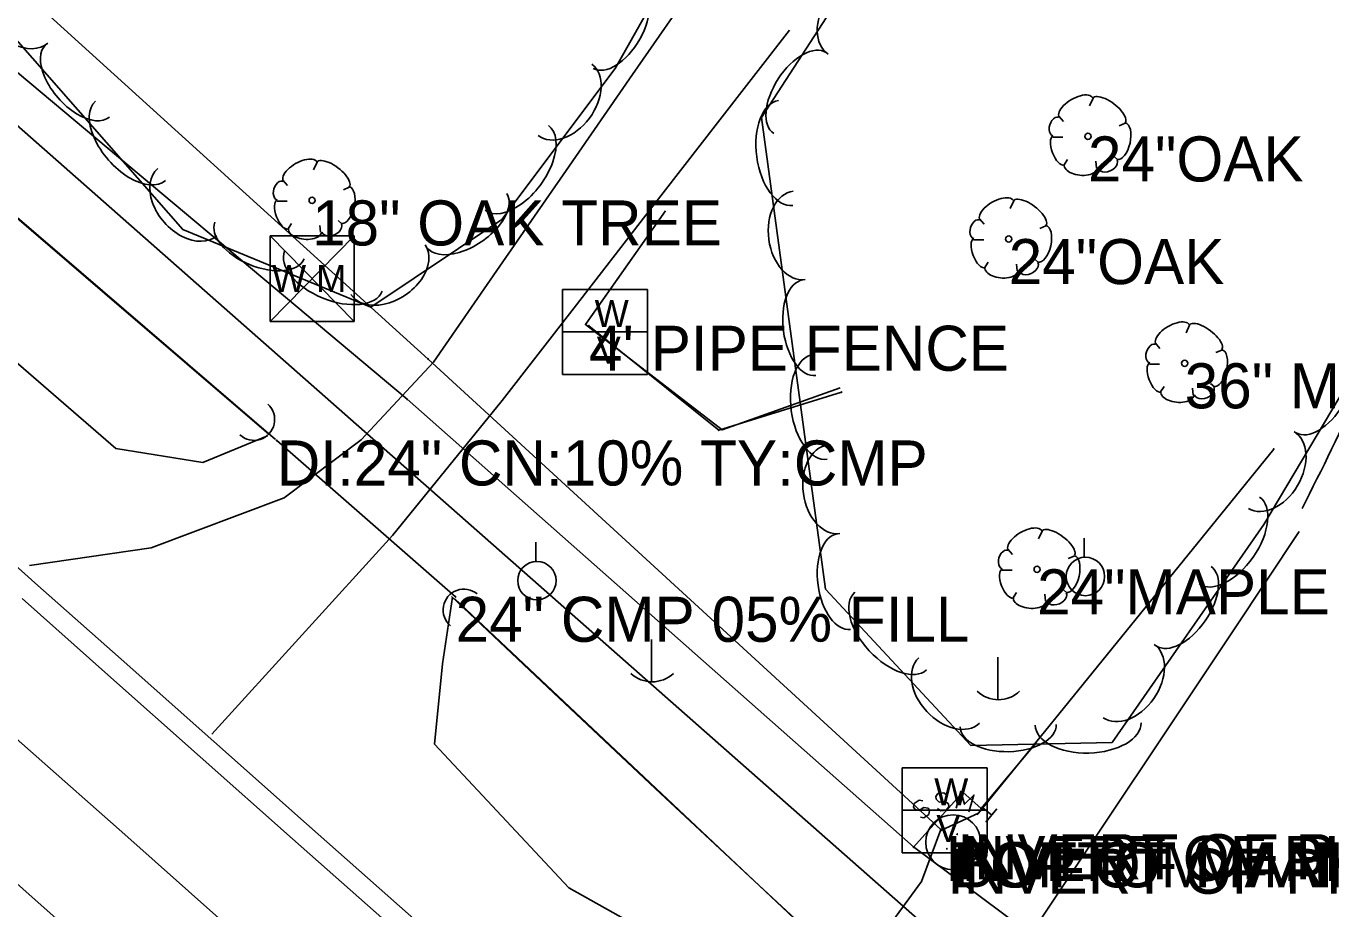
# Model space of a CAD drawing. Extents: x 1441650 to 1491889, y 345904 to 358319.
# Drawn here: x 1444464.6 to 1444609.3, y 355477.9 to 355575.8 of the extents above; entities that cross this region are included whole.
import ezdxf

# ---------------------------------------------------------------- set-up
doc = ezdxf.new("R2010")
doc.units = 0
for name, color, linetype in [('S_CROSS_DRAIN', 7, 'Continuous'), ('S_CROSS_DRAIN_ANNOT', 7, 'Continuous'), ('S_DITCHLINE', 7, 'Continuous'), ('S_DRG_PT_SYM', 7, 'Continuous'), ('S_EDGE_PAVEMENT', 7, 'Continuous'), ('S_FENCE', 7, 'Continuous'), ('S_FENCE_ANNOT', 7, 'Continuous'), ('S_GAS_UTILITIES', 7, 'Continuous'), ('S_GRAVEL_ROAD', 7, 'Continuous'), ('S_MANHOLE_ANNOT', 7, 'Continuous'), ('S_MSC_PT_SYM', 7, 'Continuous'), ('S_PARKING', 7, 'Continuous'), ('S_PAVEMENT_CROWN', 7, 'Continuous'), ('S_SANITARY_SEWER', 7, 'Continuous'), ('S_SANITARY_SEWER_ANNOT', 7, 'Continuous'), ('S_SHOULDER', 7, 'Continuous'), ('S_STREAM', 7, 'Continuous'), ('S_TREE', 7, 'Continuous'), ('S_TREE_ANNOT', 7, 'Continuous'), ('S_UTILITY_POLE', 7, 'Continuous'), ('S_UTL_PT_SYM', 7, 'Continuous'), ('S_WATER_UTILITIES', 7, 'Continuous')]:
    doc.layers.add(name, color=color, linetype=linetype)

msp = doc.modelspace()

# ---------------------------------------------------------------- linework, layer by layer
at = {"layer": 'S_CROSS_DRAIN'}
msp.add_line((1444492.36, 355529.85), (1444512.21, 355512.51), dxfattribs=at)
for centre, start, end in [((1444489.83, 355532.16), 227.3646, 47.6938), ((1444513.12, 355511.06), 50.0229, 230.3521)]:
    msp.add_arc(centre, 2.3, start, end, dxfattribs=at)
at = {"layer": 'S_DITCHLINE'}
for points in [[(1444395.59, 355611.65), (1444396.14, 355601.78), (1444408.25, 355590.05), (1444420.35, 355578.32), (1444432.45, 355566.6), (1444444.56, 355554.87), (1444459.53, 355541.9), (1444474.5, 355528.94), (1444484.17, 355527.4), (1444491.35, 355530.37)], [(1444397.05, 355612.03), (1444400.92, 355608.58), (1444414.46, 355596.88), (1444428, 355585.18), (1444441.54, 355573.49), (1444455.07, 355561.79), (1444473.29, 355546.16), (1444491.5, 355530.54)], [(1444556.39, 355470.76), (1444544.46, 355469.02), (1444538.48, 355472.52), (1444524.76, 355480.2), (1444509.85, 355496.17), (1444510.74, 355505.05), (1444511.87, 355512.46)], [(1444511.74, 355512.52), (1444523.06, 355501.86), (1444534.38, 355491.19), (1444545.38, 355480.97), (1444556.39, 355470.75)]]:
    msp.add_lwpolyline(points, dxfattribs=at)
at = {"layer": 'S_DRG_PT_SYM'}
for points in [[(1444492.36, 355529.85), (1444492.36, 355529.9), (1444492.36, 355529.85), (1444492.31, 355529.85), (1444492.36, 355529.85), (1444492.36, 355529.8), (1444492.36, 355529.85), (1444492.41, 355529.85)], [(1444512.21, 355512.51), (1444512.21, 355512.56), (1444512.21, 355512.51), (1444512.16, 355512.51), (1444512.21, 355512.51), (1444512.21, 355512.46), (1444512.21, 355512.51), (1444512.26, 355512.51)]]:
    msp.add_lwpolyline(points, dxfattribs=at)
at = {"layer": 'S_EDGE_PAVEMENT'}
for points in [[(1444464.13, 355512.31), (1444473.63, 355503.84), (1444483.87, 355494.75), (1444494.11, 355485.67), (1444504.35, 355476.58), (1444514.59, 355467.5), (1444524.1, 355459.08), (1444533.62, 355450.66), (1444543.14, 355442.24), (1444552.65, 355433.82), (1444562.94, 355424.71), (1444573.22, 355415.59), (1444583.5, 355406.48), (1444593.78, 355397.36), (1444603.61, 355388.68), (1444613.44, 355379.99), (1444623.27, 355371.31), (1444633.1, 355362.62), (1444651.75, 355346.2), (1444670.41, 355329.78), (1444679.99, 355321.29), (1444689.57, 355312.79), (1444699.16, 355304.3)], [(1444457.08, 355486.38), (1444467.54, 355477.13), (1444478, 355467.88), (1444488.46, 355458.63), (1444498.92, 355449.37), (1444517.63, 355432.82), (1444536.33, 355416.26), (1444546.68, 355407.08), (1444557.02, 355397.9), (1444567.36, 355388.72), (1444577.71, 355379.54), (1444587.61, 355370.75), (1444597.52, 355361.96), (1444607.43, 355353.17), (1444617.33, 355344.39), (1444626.73, 355336.12), (1444636.14, 355327.85), (1444645.54, 355319.59), (1444654.94, 355311.32), (1444673.25, 355295.07), (1444691.56, 355278.83), (1444702.18, 355269.47)]]:
    msp.add_lwpolyline(points, dxfattribs=at)
at = {"layer": 'S_FENCE'}
for p, q in [((1444527, 355542.58), (1444541.39, 355530.99)), ((1444541.39, 355530.99), (1444555.03, 355535.2))]:
    msp.add_line(p, q, dxfattribs=at)
for points in [[(1444535.5, 355555.33), (1444526.61, 355542.71), (1444541.79, 355531.02), (1444554.86, 355535.69)], [(1444535.5, 355555.33), (1444526.68, 355542.81)]]:
    msp.add_lwpolyline(points, dxfattribs=at)
at = {"layer": 'S_GAS_UTILITIES'}
msp.add_line((1443985.61, 355985.85), (1444831.24, 355240.87), dxfattribs=at)
at = {"layer": 'S_GRAVEL_ROAD'}
for points in [[(1444464.93, 355515.96), (1444478.42, 355517.94), (1444493.17, 355523.48), (1444501.71, 355529.9), (1444509.76, 355538.54), (1444517.12, 355549.17), (1444524.47, 355559.8), (1444531.83, 355570.43), (1444539.19, 355581.05)], [(1444485.16, 355497.28), (1444495.19, 355508.29), (1444505.21, 355519.31), (1444517.38, 355534.3), (1444525.34, 355544.57), (1444533.3, 355554.83), (1444541.27, 355565.1), (1444549.23, 355575.36)], [(1444573.79, 355471.75), (1444576.77, 355476.17), (1444584.02, 355487.07), (1444591.28, 355497.96), (1444598.54, 355508.85), (1444605.8, 355519.74)]]:
    msp.add_lwpolyline(points, dxfattribs=at)
at = {"layer": 'S_MSC_PT_SYM'}
for points in [[(1444527, 355542.58), (1444527, 355542.63), (1444527, 355542.58), (1444526.95, 355542.58), (1444527, 355542.58), (1444527, 355542.53), (1444527, 355542.58), (1444527.05, 355542.58)], [(1444555.03, 355535.2), (1444555.03, 355535.25), (1444555.03, 355535.2), (1444554.98, 355535.2), (1444555.03, 355535.2), (1444555.03, 355535.15), (1444555.03, 355535.2), (1444555.08, 355535.2)], [(1444541.39, 355530.99), (1444541.39, 355531.04), (1444541.39, 355530.99), (1444541.34, 355530.99), (1444541.39, 355530.99), (1444541.39, 355530.94), (1444541.39, 355530.99), (1444541.44, 355530.99)]]:
    msp.add_lwpolyline(points, dxfattribs=at)
at = {"layer": 'S_PARKING'}
msp.add_ellipse((1444346.13, 355656.28), major_axis=(193.25, 219.53), ratio=0.999991, start_param=4.958389, end_param=5.058734, dxfattribs=at)
at = {"layer": 'S_PAVEMENT_CROWN'}
msp.add_lwpolyline([(1444446.35, 355511.86), (1444465.04, 355495.38), (1444475.49, 355486.12), (1444485.94, 355476.86), (1444496.38, 355467.59), (1444506.83, 355458.33), (1444516.21, 355450.03), (1444525.59, 355441.73), (1444534.97, 355433.43), (1444544.35, 355425.13), (1444555.02, 355415.66), (1444565.69, 355406.2), (1444576.36, 355396.74), (1444587.03, 355387.27), (1444596.41, 355378.91), (1444605.8, 355370.56), (1444615.18, 355362.2), (1444624.56, 355353.84), (1444634.09, 355345.33), (1444643.62, 355336.82), (1444653.14, 355328.32), (1444662.67, 355319.81), (1444681.27, 355303.39), (1444699.87, 355286.98)], dxfattribs=at)
at = {"layer": 'S_SANITARY_SEWER'}
for p, q in [((1444417.64, 355621.87), (1444509.16, 355538.88)), ((1444509.16, 355538.88), (1444566.05, 355486.7)), ((1444570.21, 355488.51), (1444602.98, 355528.89)), ((1444563.62, 355489.96), (1444563.08, 355489.57)), ((1444564.05, 355489.88), (1444563.62, 355489.96)), ((1444570.05, 355488.33), (1444571.29, 355489.8)), ((1444563.08, 355489.57), (1444563, 355489.18)), ((1444563, 355489.18), (1444563.2, 355488.91)), ((1444563.2, 355488.91), (1444563.62, 355488.8)), ((1444563.62, 355488.8), (1444564.16, 355489.14)), ((1444564.16, 355489.14), (1444564.63, 355489.07)), ((1444564.71, 355488.37), (1444564.16, 355487.98)), ((1444564.63, 355489.07), (1444564.78, 355488.8)), ((1444564.78, 355488.8), (1444564.71, 355488.37)), ((1444566.1, 355486.61), (1444570.21, 355488.51)), ((1444570.71, 355489.11), (1444571.68, 355488.29)), ((1444572.26, 355488.99), (1444571.02, 355487.52)), ((1444564.16, 355487.98), (1444563.78, 355488.06)), ((1444566.05, 355486.7), (1444563.91, 355480.92)), ((1444563.91, 355480.92), (1444500.95, 355395.37))]:
    msp.add_line(p, q, dxfattribs=at)
for points in [[(1444566.72, 355490.5), (1444566.37, 355490.77), (1444565.71, 355490.69), (1444565.48, 355490.35), (1444565.52, 355490.04), (1444565.87, 355489.73), (1444566.49, 355489.84), (1444566.88, 355489.53), (1444566.92, 355489.22), (1444566.64, 355488.83), (1444566.02, 355488.76), (1444565.68, 355489.03)], [(1444569.16, 355488.64), (1444569.71, 355490.5), (1444568.66, 355489.49), (1444568.27, 355490.93), (1444567.73, 355489.07)]]:
    msp.add_lwpolyline(points, dxfattribs=at)
msp.add_circle((1444567.41, 355485.27), 3.05, dxfattribs=at)
at = {"layer": 'S_SHOULDER'}
msp.add_lwpolyline([(1444455.99, 355522.58), (1444465.54, 355514.07), (1444475.1, 355505.57), (1444485.39, 355496.44), (1444495.68, 355487.32), (1444505.97, 355478.19), (1444516.26, 355469.07)], dxfattribs=at)
at = {"layer": 'S_STREAM'}
for points in [[(1444396.21, 355612.47), (1444492.21, 355529.95)], [(1444512.07, 355512.31), (1444556.12, 355470.83)]]:
    msp.add_lwpolyline(points, dxfattribs=at)
at = {"layer": 'S_TREE'}
for p, q in [((1444582.92, 355567.83), (1444582.53, 355566.98)), ((1444579.12, 355565.81), (1444579.63, 355565.23)), ((1444586.49, 355565.04), (1444585.83, 355564.77)), ((1444578.46, 355563.49), (1444579.59, 355563.49)), ((1444496.84, 355560.73), (1444496.45, 355559.87)), ((1444579.63, 355560.31), (1444580.09, 355561.01)), ((1444583.31, 355560.04), (1444583.23, 355560.82)), ((1444585.71, 355560.93), (1444585.25, 355561.36)), ((1444493.04, 355558.71), (1444493.55, 355558.13)), ((1444500.41, 355557.94), (1444499.75, 355557.67)), ((1444492.39, 355556.39), (1444493.51, 355556.39)), ((1444574.13, 355556.44), (1444573.74, 355555.58)), ((1444493.55, 355553.21), (1444494.01, 355553.91)), ((1444497.23, 355552.94), (1444497.15, 355553.71)), ((1444499.63, 355553.83), (1444499.17, 355554.26)), ((1444570.33, 355554.42), (1444570.83, 355553.84)), ((1444577.69, 355553.65), (1444577.03, 355553.38)), ((1444569.67, 355552.1), (1444570.79, 355552.1)), ((1444570.83, 355548.92), (1444571.3, 355549.62)), ((1444574.51, 355548.65), (1444574.44, 355549.42)), ((1444576.92, 355549.54), (1444576.45, 355549.97)), ((1444593.64, 355542.65), (1444593.26, 355541.8)), ((1444589.85, 355540.64), (1444590.35, 355540.06)), ((1444597.21, 355539.86), (1444596.55, 355539.59)), ((1444589.19, 355538.31), (1444590.31, 355538.31)), ((1444596.43, 355535.75), (1444595.97, 355536.18)), ((1444590.35, 355535.13), (1444590.82, 355535.83)), ((1444594.03, 355534.86), (1444593.95, 355535.64)), ((1444577.28, 355519.8), (1444576.89, 355518.95)), ((1444573.48, 355517.78), (1444573.98, 355517.2)), ((1444580.84, 355517.01), (1444580.18, 355516.74)), ((1444572.82, 355515.46), (1444573.94, 355515.46)), ((1444573.98, 355512.28), (1444574.45, 355512.98)), ((1444580.07, 355512.9), (1444579.6, 355513.33)), ((1444577.66, 355512.01), (1444577.59, 355512.78))]:
    msp.add_line(p, q, dxfattribs=at)
for points in [[(1444557.01, 355725.91), (1444533.9, 355718.62), (1444518.05, 355707.28), (1444510.99, 355685.16), (1444493.44, 355661.38), (1444490.77, 355641.91), (1444506.42, 355640.53), (1444528.88, 355643.64), (1444546.39, 355640.04), (1444560.23, 355624.89), (1444529.91, 355571.12), (1444517.35, 355554.35), (1444502.79, 355544.64), (1444481.93, 355553.25), (1444445.1, 355595.23)], [(1444643.85, 355606.23), (1444628.8, 355565.78), (1444601.88, 355520.54), (1444585.03, 355496.34), (1444569.38, 355495.99), (1444553.26, 355513.36), (1444546.13, 355565.67), (1444558.31, 355584.45), (1444587.71, 355621.24), (1444608.59, 355622.62), (1444628.66, 355620.28), (1444641.87, 355608.62)]]:
    msp.add_lwpolyline(points, dxfattribs=at)
for centre in [(1444582.36, 355563.58), (1444496.28, 355556.48), (1444573.57, 355552.19), (1444593.09, 355538.41), (1444576.72, 355515.55)]:
    msp.add_circle(centre, 0.341, dxfattribs=at)
for centre, major_axis, ratio, start_param, end_param in [((1444463.68, 355577.66), (3.27, -3.73), 0.685309, 3.141757, 6.28335), ((1444556.25, 355576.88), (-2.7, -4.16), 0.685311, 3.141593, 6.283185), ((1444530.11, 355575.79), (2.63, 4.66), 0.540691, 3.141528, 6.28312), ((1444470.28, 355569.75), (3.52, -4.02), 0.540698, 3.14169, 6.283283), ((1444550.42, 355568.38), (-2.91, -4.49), 0.540699, 3.141593, 6.283185), ((1444524.33, 355567.64), (2.97, 3.97), 0.685557, 3.141268, 6.28286), ((1444581.03, 355566.79), (1.86, 1.08), 0.471018, 0, 3.141593), ((1444584.68, 355566.46), (-1.81, 1.36), 0.405113, 3.141593, 6.283186), ((1444476.13, 355563.08), (3.87, -4.41), 0.550078, 3.141693, 6.283286), ((1444548.81, 355561.74), (0.79, -5.81), 0.55008, 3.141593, 6.283185), ((1444578.79, 355564.67), (0.31, 1.03), 0.646762, 0, 3.141593), ((1444586.04, 355563.05), (0.46, 2.04), 0.482994, 3.141593, 6.283185), ((1444518.99, 355560.08), (3.52, 4.7), 0.550277, 3.141394, 6.282987), ((1444579.1, 355562.02), (-0.61, 1.6), 0.420543, 6.283185, 9.424777), ((1444494.95, 355559.68), (1.86, 1.08), 0.471018, 0, 3.141593), ((1444498.6, 355559.36), (-1.81, 1.36), 0.405113, 3.141593, 6.283186), ((1444584.51, 355560.53), (1.09, 0.46), 0.711534, 3.141592, 6.283185), ((1444482.43, 355556.29), (3.27, -3.73), 0.685309, 3.141757, 6.28335), ((1444581.56, 355560.24), (-1.83, 0.19), 0.529943, 0, 3.141593), ((1444492.71, 355557.57), (0.31, 1.03), 0.646762, 0, 3.141593), ((1444499.96, 355555.95), (0.46, 2.04), 0.482994, 3.141593, 6.283185), ((1444493.02, 355554.92), (-0.61, 1.6), 0.420543, 6.283185, 9.424777), ((1444513.43, 355554.28), (4.45, 2.97), 0.540693, 3.141584, 6.283177), ((1444550.32, 355552.6), (0.67, -4.91), 0.685311, 3.141593, 6.283185), ((1444572.23, 355555.39), (1.86, 1.08), 0.471018, 0, 3.141593), ((1444575.89, 355555.07), (-1.81, 1.36), 0.405113, 3.141593, 6.283186), ((1444490.45, 355552.03), (4.94, -2.04), 0.540685, 3.141593, 6.283185), ((1444498.44, 355553.43), (1.09, 0.46), 0.711534, 3.141592, 6.283185), ((1444570, 355553.28), (0.31, 1.03), 0.646762, 0, 3.141593), ((1444577.24, 355551.66), (0.46, 2.04), 0.482994, 3.141593, 6.283185), ((1444495.48, 355553.14), (-1.83, 0.19), 0.529943, 0, 3.141593), ((1444570.3, 355550.63), (-0.61, 1.6), 0.420543, 6.283185, 9.424777), ((1444498.65, 355548.64), (5.42, -2.24), 0.550065, 3.141593, 6.283185), ((1444504.71, 355548.79), (4.12, 2.75), 0.685303, 3.141578, 6.283171), ((1444572.76, 355548.85), (-1.83, 0.19), 0.529943, 0, 3.141593), ((1444575.72, 355549.14), (1.09, 0.46), 0.711534, 3.141592, 6.283185), ((1444551.45, 355542.35), (0.72, -5.3), 0.540699, 3.141593, 6.283185), ((1444591.75, 355541.61), (1.86, 1.08), 0.471018, 0, 3.141593), ((1444595.4, 355541.29), (-1.81, 1.36), 0.405113, 3.141593, 6.283186), ((1444589.52, 355539.49), (0.31, 1.03), 0.646762, 0, 3.141593), ((1444552.64, 355533.57), (0.79, -5.81), 0.55008, 3.141593, 6.283185), ((1444596.76, 355537.88), (0.46, 2.04), 0.482994, 3.141593, 6.283185), ((1444608.18, 355535.29), (2.73, 4.59), 0.540699, 3.141593, 6.283185), ((1444589.82, 355536.84), (-0.61, 1.6), 0.420543, 6.283185, 9.424777), ((1444592.28, 355535.06), (-1.83, 0.19), 0.529943, 0, 3.141593), ((1444595.24, 355535.36), (1.09, 0.46), 0.711534, 3.141592, 6.283185), ((1444602.69, 355526.57), (2.53, 4.26), 0.685311, 3.141593, 6.283185), ((1444554.15, 355524.43), (0.67, -4.91), 0.685311, 3.141593, 6.283185), ((1444598.04, 355518.75), (3.35, 4.82), 0.55008, 3.141593, 6.283185), ((1444575.38, 355518.75), (1.86, 1.08), 0.471018, 0, 3.141593), ((1444579.04, 355518.43), (-1.81, 1.36), 0.405113, 3.141593, 6.283186), ((1444555.28, 355514.19), (0.72, -5.3), 0.540699, 3.141593, 6.283185), ((1444573.15, 355516.64), (0.31, 1.03), 0.646762, 0, 3.141593), ((1444580.39, 355515.02), (0.46, 2.04), 0.482994, 3.141593, 6.283185), ((1444592.98, 355511.47), (3.05, 4.39), 0.540699, 3.141593, 6.283185), ((1444573.45, 355513.99), (-0.61, 1.6), 0.420543, 6.283185, 9.424777), ((1444560.47, 355508.7), (3.99, -4.3), 0.55008, 3.141593, 6.283185), ((1444578.87, 355512.5), (1.09, 0.46), 0.711534, 3.141592, 6.283185), ((1444575.91, 355512.21), (-1.83, 0.19), 0.529943, 0, 3.141593), ((1444586.88, 355503.16), (2.83, 4.07), 0.685311, 3.141593, 6.283185), ((1444566.96, 355502.1), (3.37, -3.63), 0.685311, 3.141593, 6.283185), ((1444582.38, 355498.4), (5.87, 0.13), 0.55008, 3.141593, 6.283185), ((1444573.51, 355498.21), (5.34, 0.12), 0.540699, 3.141593, 6.283185)]:
    msp.add_ellipse(centre, major_axis=major_axis, ratio=ratio, start_param=start_param, end_param=end_param, dxfattribs=at)
at = {"layer": 'S_UTILITY_POLE'}
for p, q in [((1444581.95, 355516.9), (1444581.95, 355519.01)), ((1444521.1, 355516.44), (1444521.1, 355518.55)), ((1444533.95, 355507.78), (1444533.95, 355503.05)), ((1444572.36, 355505.8), (1444572.36, 355501.07))]:
    msp.add_line(p, q, dxfattribs=at)
for centre in [(1444521.22, 355514.3), (1444582.08, 355514.76)]:
    msp.add_circle(centre, 2.13, dxfattribs=at)
for centre in [(1444534.01, 355506.48), (1444572.43, 355504.5)]:
    msp.add_arc(centre, 3.41, 226.3972, 313.6028, dxfattribs=at)
at = {"layer": 'S_UTL_PT_SYM'}
for points in [[(1444509.16, 355538.88), (1444509.16, 355538.93), (1444509.16, 355538.88), (1444509.11, 355538.88), (1444509.16, 355538.88), (1444509.16, 355538.83), (1444509.16, 355538.88), (1444509.21, 355538.88)], [(1444506.82, 355534.43), (1444506.82, 355534.48), (1444506.82, 355534.43), (1444506.77, 355534.43), (1444506.82, 355534.43), (1444506.82, 355534.38), (1444506.82, 355534.43), (1444506.87, 355534.43)], [(1444602.98, 355528.89), (1444602.98, 355528.94), (1444602.98, 355528.89), (1444602.93, 355528.89), (1444602.98, 355528.89), (1444602.98, 355528.84), (1444602.98, 355528.89), (1444603.03, 355528.89)], [(1444576.59, 355496.28), (1444576.59, 355496.33), (1444576.59, 355496.28), (1444576.54, 355496.28), (1444576.59, 355496.28), (1444576.59, 355496.23), (1444576.59, 355496.28), (1444576.64, 355496.28)], [(1444568.47, 355490.83), (1444568.47, 355490.88), (1444568.47, 355490.83), (1444568.42, 355490.83), (1444568.47, 355490.83), (1444568.47, 355490.78), (1444568.47, 355490.83), (1444568.52, 355490.83)], [(1444570.21, 355488.51), (1444570.21, 355488.56), (1444570.21, 355488.51), (1444570.16, 355488.51), (1444570.21, 355488.51), (1444570.21, 355488.46), (1444570.21, 355488.51), (1444570.26, 355488.51)], [(1444570.51, 355489.01), (1444570.51, 355489.06), (1444570.51, 355489.01), (1444570.46, 355489.01), (1444570.51, 355489.01), (1444570.51, 355488.96), (1444570.51, 355489.01), (1444570.56, 355489.01)], [(1444566.05, 355486.7), (1444566.05, 355486.75), (1444566.05, 355486.7), (1444566, 355486.7), (1444566.05, 355486.7), (1444566.05, 355486.65), (1444566.05, 355486.7), (1444566.1, 355486.7)], [(1444566.1, 355486.61), (1444566.1, 355486.66), (1444566.1, 355486.61), (1444566.05, 355486.61), (1444566.1, 355486.61), (1444566.1, 355486.56), (1444566.1, 355486.61), (1444566.15, 355486.61)], [(1444566.51, 355485.98), (1444566.51, 355486.03), (1444566.51, 355485.98), (1444566.46, 355485.98), (1444566.51, 355485.98), (1444566.51, 355485.93), (1444566.51, 355485.98), (1444566.56, 355485.98)], [(1444567.86, 355486.17), (1444567.86, 355486.22), (1444567.86, 355486.17), (1444567.81, 355486.17), (1444567.86, 355486.17), (1444567.86, 355486.12), (1444567.86, 355486.17), (1444567.91, 355486.17)], [(1444563, 355484.75), (1444563, 355484.8), (1444563, 355484.75), (1444562.95, 355484.75), (1444563, 355484.75), (1444563, 355484.7), (1444563, 355484.75), (1444563.05, 355484.75)], [(1444563.01, 355484.74), (1444563.01, 355484.79), (1444563.01, 355484.74), (1444562.96, 355484.74), (1444563.01, 355484.74), (1444563.01, 355484.69), (1444563.01, 355484.74), (1444563.06, 355484.74)], [(1444566.72, 355484.56), (1444566.72, 355484.61), (1444566.72, 355484.56), (1444566.67, 355484.56), (1444566.72, 355484.56), (1444566.72, 355484.51), (1444566.72, 355484.56), (1444566.77, 355484.56)], [(1444567.41, 355485.27), (1444567.41, 355485.32), (1444567.41, 355485.27), (1444567.36, 355485.27), (1444567.41, 355485.27), (1444567.41, 355485.22), (1444567.41, 355485.27), (1444567.46, 355485.27)], [(1444563.91, 355480.92), (1444563.91, 355480.97), (1444563.91, 355480.92), (1444563.86, 355480.92), (1444563.91, 355480.92), (1444563.91, 355480.87), (1444563.91, 355480.92), (1444563.96, 355480.92)]]:
    msp.add_lwpolyline(points, dxfattribs=at)
at = {"layer": 'S_WATER_UTILITIES'}
for p, q in [((1444300.34, 355707.5), (1444506.82, 355534.43)), ((1444491.63, 355552.54), (1444500.96, 355552.54)), ((1444491.63, 355552.54), (1444491.63, 355543.05)), ((1444491.63, 355552.54), (1444500.96, 355543.05)), ((1444500.96, 355552.54), (1444491.63, 355543.05)), ((1444500.96, 355552.54), (1444500.96, 355543.05)), ((1444524.07, 355546.59), (1444533.49, 355546.59)), ((1444524.07, 355537.18), (1444524.07, 355546.59)), ((1444533.49, 355546.59), (1444533.49, 355537.18)), ((1444491.63, 355543.05), (1444500.96, 355543.05)), ((1444524.07, 355541.9), (1444533.49, 355541.9)), ((1444533.49, 355537.18), (1444524.07, 355537.18)), ((1444506.82, 355534.43), (1444563, 355484.75)), ((1444570.51, 355489.01), (1444576.59, 355496.28)), ((1444561.75, 355493.53), (1444571.16, 355493.53)), ((1444561.75, 355484.11), (1444561.75, 355493.53)), ((1444571.16, 355493.53), (1444571.16, 355484.11)), ((1444563.01, 355484.74), (1444568.47, 355490.83)), ((1444568.47, 355490.83), (1444570.51, 355489.01)), ((1444561.75, 355488.84), (1444571.16, 355488.84)), ((1444571.16, 355484.11), (1444561.75, 355484.11)), ((1444563, 355484.75), (1444590.73, 355464.17))]:
    msp.add_line(p, q, dxfattribs=at)

# ---------------------------------------------------------------- texts
at = {"layer": 'S_CROSS_DRAIN_ANNOT'}
for s, p in [('DI:24" CN:10% TY:CMP', (1444492.36, 355524.85)), ('24" CMP 05% FILL', (1444512.21, 355507.51))]:
    msp.add_text(s, height=5, dxfattribs=at).set_placement(p)
at = {"layer": 'S_FENCE_ANNOT'}
msp.add_text("4' PIPE FENCE", height=5, dxfattribs=at).set_placement((1444527, 355537.58))
at = {"layer": 'S_MANHOLE_ANNOT'}
for s in ['TOP OF MANHOLE', 'BOTTOM MANHOLE']:
    msp.add_text(s, height=5, dxfattribs=at).set_placement((1444567.41, 355480.27))
at = {"layer": 'S_SANITARY_SEWER_ANNOT'}
for p in [(1444566.51, 355480.98), (1444567.86, 355481.17), (1444566.72, 355479.56)]:
    msp.add_text('INVERT OF PIPE', height=5, dxfattribs=at).set_placement(p)
at = {"layer": 'S_TREE_ANNOT'}
for s, p in [('24"OAK', (1444582.36, 355558.58)), ('18" OAK TREE', (1444496.28, 355551.48)), ('24"OAK', (1444573.57, 355547.19)), ('36" MAPLE', (1444593.09, 355533.41)), ('24"MAPLE', (1444576.72, 355510.55))]:
    msp.add_text(s, height=5, dxfattribs=at).set_placement(p)
at = {"layer": 'S_WATER_UTILITIES'}
for s, p in [('W M', (1444491.83, 355546.31)), ('W', (1444527.63, 355542.43)), ('V', (1444527.86, 355538.37)), ('W', (1444565.3, 355489.37)), ('V', (1444565.53, 355485.31))]:
    msp.add_text(s, height=3, rotation=360, dxfattribs=at).set_placement(p)

doc.saveas('drawing.dxf')
